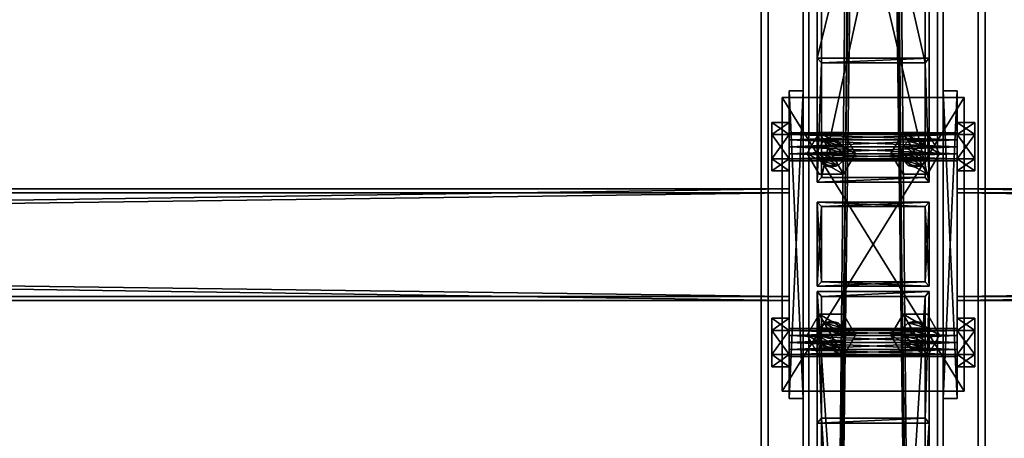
# Model space of a CAD drawing. Header units: millimetres. Extents: x -333 to 67333, y -930 to 39730.
# Tile 473 of 656: x 21690 to 22394, y 12061 to 12361. Entities that reach past the tile are written whole.
import ezdxf

# ---------------------------------------------------------------- set-up
doc = ezdxf.new("R2010")
doc.units = ezdxf.units.MM
for name, color, linetype in [('2', 7, 'Continuous'), ('3', 7, 'Continuous'), ('5', 7, 'Continuous'), ('6', 7, 'Continuous'), ('95', 7, 'Continuous'), ('99', 7, 'Continuous')]:
    doc.layers.add(name, color=color, linetype=linetype)

msp = doc.modelspace()

# ---------------------------------------------------------------- meshes
at = {"layer": '2', "color": 20}
mesh = msp.add_polyface(dxfattribs=at)
corners = [(22337, 12227.3, 5663.19), (22337, 12173.3, 5651.71), (22337, 12173.3, 5240), (22337, 12227.3, 5240), (22263, 12173.3, 5651.71), (22263, 12173.3, 5240), (22263, 12227.3, 5663.19), (22263, 12227.3, 5240), (22340, 12230.3, 5663.83), (22260, 12230.3, 5663.83), (22260, 12230.3, 5240), (22340, 12230.3, 5240), (22260, 12170.3, 5651.08), (22260, 12170.3, 5240), (22340, 12170.3, 5651.08), (22340, 12170.3, 5240)]
mesh.append_faces([[corners[k] for k in face] for face in [(0, 2, 3, 3), (1, 5, 2, 2), (4, 7, 5, 5), (6, 3, 7, 7), (8, 10, 11, 11), (9, 13, 10, 10), (12, 15, 13, 13), (14, 11, 15, 15)]], dxfattribs={"vtx0": -1, "color": 20})
mesh.append_faces([[corners[k] for k in face] for face in [(9, 6, 12, 12), (6, 8, 0, 0), (0, 8, 1, 1), (12, 4, 14, 14), (4, 12, 6, 6), (14, 1, 8, 8), (11, 3, 15, 15), (3, 10, 7, 7), (7, 10, 5, 5), (15, 2, 13, 13), (2, 15, 3, 3), (13, 5, 10, 10)]], dxfattribs={"vtx0": -1, "vtx1": -1, "color": 20})
mesh.append_faces([[corners[k] for k in face] for face in [(6, 9, 8, 8), (14, 4, 1, 1), (3, 11, 10, 10), (13, 2, 5, 5)]], dxfattribs={"vtx0": -1, "vtx2": -1, "vtx3": -1, "color": 20})
mesh.append_faces([[corners[k] for k in face] for face in [(0, 1, 2, 2), (1, 4, 5, 5), (4, 6, 7, 7), (6, 0, 3, 3), (8, 9, 10, 10), (9, 12, 13, 13), (12, 14, 15, 15), (14, 8, 11, 11)]], dxfattribs={"vtx2": -1, "vtx3": -1, "color": 20})
mesh = msp.add_polyface(dxfattribs=at)
corners = [(22337, 12227.3, 5220), (22337, 12173.3, 5220), (22337, 12173.3, 3080), (22337, 12227.3, 3080), (22263, 12173.3, 5220), (22263, 12173.3, 3080), (22263, 12227.3, 5220), (22263, 12227.3, 3080), (22340, 12230.3, 5220), (22260, 12230.3, 5220), (22260, 12230.3, 3080), (22340, 12230.3, 3080), (22260, 12170.3, 5220), (22260, 12170.3, 3080), (22340, 12170.3, 5220), (22340, 12170.3, 3080)]
mesh.append_faces([[corners[k] for k in face] for face in [(0, 2, 3, 3), (1, 5, 2, 2), (4, 7, 5, 5), (6, 3, 7, 7), (8, 10, 11, 11), (9, 13, 10, 10), (12, 15, 13, 13), (14, 11, 15, 15)]], dxfattribs={"vtx0": -1, "color": 20})
mesh.append_faces([[corners[k] for k in face] for face in [(9, 6, 12, 12), (6, 8, 0, 0), (0, 8, 1, 1), (12, 4, 14, 14), (4, 12, 6, 6), (14, 1, 8, 8), (11, 3, 15, 15), (3, 10, 7, 7), (7, 10, 5, 5), (15, 2, 13, 13), (2, 15, 3, 3), (13, 5, 10, 10)]], dxfattribs={"vtx0": -1, "vtx1": -1, "color": 20})
mesh.append_faces([[corners[k] for k in face] for face in [(6, 9, 8, 8), (14, 4, 1, 1), (3, 11, 10, 10), (13, 2, 5, 5)]], dxfattribs={"vtx0": -1, "vtx2": -1, "vtx3": -1, "color": 20})
mesh.append_faces([[corners[k] for k in face] for face in [(0, 1, 2, 2), (1, 4, 5, 5), (4, 6, 7, 7), (6, 0, 3, 3), (8, 9, 10, 10), (9, 12, 13, 13), (12, 14, 15, 15), (14, 8, 11, 11)]], dxfattribs={"vtx2": -1, "vtx3": -1, "color": 20})
at = {"layer": '3', "color": 91}
mesh = msp.add_polyface(dxfattribs=at)
corners = [(22263, 12654.7, 3765.04), (22337, 12654.7, 3765.04), (22337, 12329.95, 3080), (22263, 12329.95, 3080), (22337, 12587.83, 3796.73), (22337, 12248.06, 3080), (22263, 12587.83, 3796.73), (22263, 12248.06, 3080), (22260, 12657.41, 3763.75), (22260, 12585.12, 3798.02), (22260, 12244.74, 3080), (22260, 12333.27, 3080), (22340, 12585.12, 3798.02), (22340, 12244.74, 3080), (22340, 12657.41, 3763.75), (22340, 12333.27, 3080)]
mesh.append_faces([[corners[k] for k in face] for face in [(0, 2, 3, 3), (1, 5, 2, 2), (4, 7, 5, 5), (6, 3, 7, 7), (8, 10, 11, 11), (9, 13, 10, 10), (12, 15, 13, 13), (14, 11, 15, 15)]], dxfattribs={"vtx0": -1, "color": 91})
mesh.append_faces([[corners[k] for k in face] for face in [(9, 6, 12, 12), (6, 8, 0, 0), (0, 8, 1, 1), (12, 4, 14, 14), (4, 12, 6, 6), (14, 1, 8, 8), (11, 3, 15, 15), (3, 10, 7, 7), (7, 10, 5, 5), (15, 2, 13, 13), (2, 15, 3, 3), (13, 5, 10, 10)]], dxfattribs={"vtx0": -1, "vtx1": -1, "color": 91})
mesh.append_faces([[corners[k] for k in face] for face in [(6, 9, 8, 8), (14, 4, 1, 1), (3, 11, 10, 10), (13, 2, 5, 5)]], dxfattribs={"vtx0": -1, "vtx2": -1, "vtx3": -1, "color": 91})
mesh.append_faces([[corners[k] for k in face] for face in [(0, 1, 2, 2), (1, 4, 5, 5), (4, 6, 7, 7), (6, 0, 3, 3), (8, 9, 10, 10), (9, 12, 13, 13), (12, 14, 15, 15), (14, 8, 11, 11)]], dxfattribs={"vtx2": -1, "vtx3": -1, "color": 91})
mesh = msp.add_polyface(dxfattribs=at)
corners = [(22240, 12237, 2983), (22240, 12163, 2983), (16760, 12163, 2983), (16760, 12237, 2983), (22240, 12163, 3057), (16760, 12163, 3057), (22240, 12237, 3057), (16760, 12237, 3057), (22240, 12240, 2980), (22240, 12240, 3060), (16760, 12240, 3060), (16760, 12240, 2980), (22240, 12160, 3060), (16760, 12160, 3060), (22240, 12160, 2980), (16760, 12160, 2980)]
mesh.append_faces([[corners[k] for k in face] for face in [(0, 2, 3, 3), (1, 5, 2, 2), (4, 7, 5, 5), (6, 3, 7, 7), (8, 10, 11, 11), (9, 13, 10, 10), (12, 15, 13, 13), (14, 11, 15, 15)]], dxfattribs={"vtx0": -1, "color": 91})
mesh.append_faces([[corners[k] for k in face] for face in [(9, 6, 12, 12), (6, 8, 0, 0), (0, 8, 1, 1), (12, 4, 14, 14), (4, 12, 6, 6), (14, 1, 8, 8), (11, 3, 15, 15), (3, 10, 7, 7), (7, 10, 5, 5), (15, 2, 13, 13), (2, 15, 3, 3), (13, 5, 10, 10)]], dxfattribs={"vtx0": -1, "vtx1": -1, "color": 91})
mesh.append_faces([[corners[k] for k in face] for face in [(6, 9, 8, 8), (14, 4, 1, 1), (3, 11, 10, 10), (13, 2, 5, 5)]], dxfattribs={"vtx0": -1, "vtx2": -1, "vtx3": -1, "color": 91})
mesh.append_faces([[corners[k] for k in face] for face in [(0, 1, 2, 2), (1, 4, 5, 5), (4, 6, 7, 7), (6, 0, 3, 3), (8, 9, 10, 10), (9, 12, 13, 13), (12, 14, 15, 15), (14, 8, 11, 11)]], dxfattribs={"vtx2": -1, "vtx3": -1, "color": 91})
mesh = msp.add_polyface(dxfattribs=at)
corners = [(27840, 12237, 2983), (27840, 12163, 2983), (22360, 12163, 2983), (22360, 12237, 2983), (27840, 12163, 3057), (22360, 12163, 3057), (27840, 12237, 3057), (22360, 12237, 3057), (27840, 12240, 2980), (27840, 12240, 3060), (22360, 12240, 3060), (22360, 12240, 2980), (27840, 12160, 3060), (22360, 12160, 3060), (27840, 12160, 2980), (22360, 12160, 2980)]
mesh.append_faces([[corners[k] for k in face] for face in [(0, 2, 3, 3), (1, 5, 2, 2), (4, 7, 5, 5), (6, 3, 7, 7), (8, 10, 11, 11), (9, 13, 10, 10), (12, 15, 13, 13), (14, 11, 15, 15)]], dxfattribs={"vtx0": -1, "color": 91})
mesh.append_faces([[corners[k] for k in face] for face in [(9, 6, 12, 12), (6, 8, 0, 0), (0, 8, 1, 1), (12, 4, 14, 14), (4, 12, 6, 6), (14, 1, 8, 8), (11, 3, 15, 15), (3, 10, 7, 7), (7, 10, 5, 5), (15, 2, 13, 13), (2, 15, 3, 3), (13, 5, 10, 10)]], dxfattribs={"vtx0": -1, "vtx1": -1, "color": 91})
mesh.append_faces([[corners[k] for k in face] for face in [(6, 9, 8, 8), (14, 4, 1, 1), (3, 11, 10, 10), (13, 2, 5, 5)]], dxfattribs={"vtx0": -1, "vtx2": -1, "vtx3": -1, "color": 91})
mesh.append_faces([[corners[k] for k in face] for face in [(0, 1, 2, 2), (1, 4, 5, 5), (4, 6, 7, 7), (6, 0, 3, 3), (8, 9, 10, 10), (9, 12, 13, 13), (12, 14, 15, 15), (14, 8, 11, 11)]], dxfattribs={"vtx2": -1, "vtx3": -1, "color": 91})
mesh = msp.add_polyface(dxfattribs=at)
corners = [(22337, 10912.08, 4961.88), (22263, 10912.08, 4961.88), (22263, 12075.88, 3080), (22337, 12075.88, 3080), (22263, 10975.01, 5000.81), (22263, 12162.88, 3080), (22337, 10975.01, 5000.81), (22337, 12162.88, 3080), (22340, 10909.52, 4960.31), (22340, 10977.56, 5002.38), (22340, 12166.41, 3080), (22340, 12072.35, 3080), (22260, 10977.56, 5002.38), (22260, 12166.41, 3080), (22260, 10909.52, 4960.31), (22260, 12072.35, 3080)]
mesh.append_faces([[corners[k] for k in face] for face in [(0, 2, 3, 3), (1, 5, 2, 2), (4, 7, 5, 5), (6, 3, 7, 7), (8, 10, 11, 11), (9, 13, 10, 10), (12, 15, 13, 13), (14, 11, 15, 15)]], dxfattribs={"vtx0": -1, "color": 91})
mesh.append_faces([[corners[k] for k in face] for face in [(9, 6, 12, 12), (6, 8, 0, 0), (0, 8, 1, 1), (12, 4, 14, 14), (4, 12, 6, 6), (14, 1, 8, 8), (11, 3, 15, 15), (3, 10, 7, 7), (7, 10, 5, 5), (15, 2, 13, 13), (2, 15, 3, 3), (13, 5, 10, 10)]], dxfattribs={"vtx0": -1, "vtx1": -1, "color": 91})
mesh.append_faces([[corners[k] for k in face] for face in [(6, 9, 8, 8), (14, 4, 1, 1), (3, 11, 10, 10), (13, 2, 5, 5)]], dxfattribs={"vtx0": -1, "vtx2": -1, "vtx3": -1, "color": 91})
mesh.append_faces([[corners[k] for k in face] for face in [(0, 1, 2, 2), (1, 4, 5, 5), (4, 6, 7, 7), (6, 0, 3, 3), (8, 9, 10, 10), (9, 12, 13, 13), (12, 14, 15, 15), (14, 8, 11, 11)]], dxfattribs={"vtx2": -1, "vtx3": -1, "color": 91})
at = {"layer": '5', "color": 131}
mesh = msp.add_polyface(dxfattribs=at)
corners = [(22346, 9415, 2984), (22254, 9415, 2984), (22254, 19384.97, 2984), (22346, 19384.97, 2984), (22254, 9415, 3076), (22254, 19384.97, 3076), (22346, 9415, 3076), (22346, 19384.97, 3076), (22350, 9415, 2980), (22350, 9415, 3080), (22350, 19384.97, 3080), (22350, 19384.97, 2980), (22250, 9415, 3080), (22250, 19384.97, 3080), (22250, 9415, 2980), (22250, 19384.97, 2980)]
mesh.append_faces([[corners[k] for k in face] for face in [(0, 2, 3, 3), (1, 5, 2, 2), (4, 7, 5, 5), (6, 3, 7, 7), (8, 10, 11, 11), (9, 13, 10, 10), (12, 15, 13, 13), (14, 11, 15, 15)]], dxfattribs={"vtx0": -1, "color": 131})
mesh.append_faces([[corners[k] for k in face] for face in [(9, 6, 12, 12), (6, 8, 0, 0), (0, 8, 1, 1), (12, 4, 14, 14), (4, 12, 6, 6), (14, 1, 8, 8), (11, 3, 15, 15), (3, 10, 7, 7), (7, 10, 5, 5), (15, 2, 13, 13), (2, 15, 3, 3), (13, 5, 10, 10)]], dxfattribs={"vtx0": -1, "vtx1": -1, "color": 131})
mesh.append_faces([[corners[k] for k in face] for face in [(6, 9, 8, 8), (14, 4, 1, 1), (3, 11, 10, 10), (13, 2, 5, 5)]], dxfattribs={"vtx0": -1, "vtx2": -1, "vtx3": -1, "color": 131})
mesh.append_faces([[corners[k] for k in face] for face in [(0, 1, 2, 2), (1, 4, 5, 5), (4, 6, 7, 7), (6, 0, 3, 3), (8, 9, 10, 10), (9, 12, 13, 13), (12, 14, 15, 15), (14, 8, 11, 11)]], dxfattribs={"vtx2": -1, "vtx3": -1, "color": 131})
at = {"layer": '6', "color": 2}
mesh = msp.add_polyface(dxfattribs=at)
corners = [(22380, 19380.14, 7183.53), (22220, 19380.14, 7183.53), (22220, 7954.94, 4755.1), (22380, 7954.94, 4755.1), (22380, 19380.14, 7347.1), (22380, 7921.68, 4911.61), (22220, 19380.14, 7347.1), (22220, 7921.68, 4911.61), (22225, 7953.9, 4759.99), (22375, 7953.9, 4759.99), (22375, 7922.72, 4906.72), (22225, 7922.72, 4906.72), (22375, 19380.14, 7188.64), (22375, 19380.14, 7341.99), (22225, 19380.14, 7188.64), (22225, 19380.14, 7341.99)]
mesh.append_faces([[corners[k] for k in face] for face in [(0, 2, 3, 3), (4, 3, 5, 5), (6, 5, 7, 7), (1, 7, 2, 2), (12, 10, 9, 9), (14, 9, 8, 8), (15, 8, 11, 11), (13, 11, 10, 10)]], dxfattribs={"vtx0": -1, "color": 2})
mesh.append_faces([[corners[k] for k in face] for face in [(2, 8, 3, 3), (8, 7, 11, 11), (11, 7, 10, 10), (3, 9, 5, 5), (9, 3, 8, 8), (5, 10, 7, 7), (0, 12, 1, 1), (12, 4, 13, 13), (13, 4, 15, 15), (1, 14, 6, 6), (14, 1, 12, 12), (6, 15, 4, 4)]], dxfattribs={"vtx0": -1, "vtx1": -1, "color": 2})
mesh.append_faces([[corners[k] for k in face] for face in [(8, 2, 7, 7), (5, 9, 10, 10), (12, 0, 4, 4), (6, 14, 15, 15)]], dxfattribs={"vtx0": -1, "vtx2": -1, "vtx3": -1, "color": 2})
mesh.append_faces([[corners[k] for k in face] for face in [(0, 1, 2, 2), (4, 0, 3, 3), (6, 4, 5, 5), (1, 6, 7, 7), (12, 13, 10, 10), (14, 12, 9, 9), (15, 14, 8, 8), (13, 15, 11, 11)]], dxfattribs={"vtx2": -1, "vtx3": -1, "color": 2})
at = {"layer": '95', "color": 7}
mesh = msp.add_polyface(dxfattribs=at)
corners = [(22240, 12140, 3020), (22240, 12138.66, 3015), (22360, 12138.66, 3015), (22360, 12140, 3020), (22240, 12135, 3011.34), (22360, 12135, 3011.34), (22240, 12130, 3010), (22360, 12130, 3010), (22240, 12125, 3011.34), (22360, 12125, 3011.34), (22240, 12121.34, 3015), (22360, 12121.34, 3015), (22240, 12120, 3020), (22360, 12120, 3020), (22240, 12121.34, 3025), (22360, 12121.34, 3025), (22240, 12125, 3028.66), (22360, 12125, 3028.66), (22240, 12130, 3030), (22360, 12130, 3030), (22240, 12135, 3028.66), (22360, 12135, 3028.66), (22240, 12138.66, 3025), (22360, 12138.66, 3025), (22360, 12147.32, 3020), (22360, 12138.66, 3005), (22372.5, 12138.66, 3005), (22372.5, 12147.32, 3020), (22360, 12121.34, 3005), (22372.5, 12121.34, 3005), (22360, 12112.68, 3020), (22372.5, 12112.68, 3020), (22360, 12121.34, 3035), (22372.5, 12121.34, 3035), (22360, 12138.66, 3035), (22372.5, 12138.66, 3035), (22227.5, 12147.32, 3020), (22227.5, 12138.66, 3005), (22240, 12138.66, 3005), (22240, 12147.32, 3020), (22227.5, 12121.34, 3005), (22240, 12121.34, 3005), (22227.5, 12112.68, 3020), (22240, 12112.68, 3020), (22227.5, 12121.34, 3035), (22240, 12121.34, 3035), (22227.5, 12138.66, 3035), (22240, 12138.66, 3035), (22240, 12280, 3020), (22240, 12278.66, 3015), (22360, 12278.66, 3015), (22360, 12280, 3020), (22240, 12275, 3011.34), (22360, 12275, 3011.34), (22240, 12270, 3010), (22360, 12270, 3010), (22240, 12265, 3011.34), (22360, 12265, 3011.34), (22240, 12261.34, 3015), (22360, 12261.34, 3015), (22240, 12260, 3020), (22360, 12260, 3020), (22240, 12261.34, 3025), (22360, 12261.34, 3025), (22240, 12265, 3028.66), (22360, 12265, 3028.66), (22240, 12270, 3030), (22360, 12270, 3030), (22240, 12275, 3028.66), (22360, 12275, 3028.66), (22240, 12278.66, 3025), (22360, 12278.66, 3025), (22360, 12287.32, 3020), (22360, 12278.66, 3005), (22372.5, 12278.66, 3005), (22372.5, 12287.32, 3020), (22360, 12261.34, 3005), (22372.5, 12261.34, 3005), (22360, 12252.68, 3020), (22372.5, 12252.68, 3020), (22360, 12261.34, 3035), (22372.5, 12261.34, 3035), (22360, 12278.66, 3035), (22372.5, 12278.66, 3035), (22227.5, 12287.32, 3020), (22227.5, 12278.66, 3005), (22240, 12278.66, 3005), (22240, 12287.32, 3020), (22227.5, 12261.34, 3005), (22240, 12261.34, 3005), (22227.5, 12252.68, 3020), (22240, 12252.68, 3020), (22227.5, 12261.34, 3035), (22240, 12261.34, 3035), (22227.5, 12278.66, 3035), (22240, 12278.66, 3035)]
mesh.append_faces([[corners[k] for k in face] for face in [(0, 2, 3, 3), (1, 5, 2, 2), (4, 7, 5, 5), (6, 9, 7, 7), (8, 11, 9, 9), (10, 13, 11, 11), (12, 15, 13, 13), (14, 17, 15, 15), (16, 19, 17, 17), (18, 21, 19, 19), (20, 23, 21, 21), (22, 3, 23, 23), (4, 8, 6, 6), (16, 20, 18, 18), (23, 19, 21, 21), (9, 5, 7, 7), (24, 26, 27, 27), (25, 29, 26, 26), (28, 31, 29, 29), (30, 33, 31, 31), (32, 35, 33, 33), (34, 27, 35, 35), (25, 30, 28, 28), (32, 24, 34, 34), (27, 33, 35, 35), (31, 26, 29, 29), (36, 38, 39, 39), (37, 41, 38, 38), (40, 43, 41, 41), (42, 45, 43, 43), (44, 47, 45, 45), (46, 39, 47, 47), (37, 42, 40, 40), (44, 36, 46, 46), (39, 45, 47, 47), (43, 38, 41, 41), (48, 50, 51, 51), (49, 53, 50, 50), (52, 55, 53, 53), (54, 57, 55, 55), (56, 59, 57, 57), (58, 61, 59, 59), (60, 63, 61, 61), (62, 65, 63, 63), (64, 67, 65, 65), (66, 69, 67, 67), (68, 71, 69, 69), (70, 51, 71, 71), (52, 56, 54, 54), (64, 68, 66, 66), (71, 67, 69, 69), (57, 53, 55, 55), (72, 74, 75, 75), (73, 77, 74, 74), (76, 79, 77, 77), (78, 81, 79, 79), (80, 83, 81, 81), (82, 75, 83, 83), (73, 78, 76, 76), (80, 72, 82, 82), (75, 81, 83, 83), (79, 74, 77, 77), (84, 86, 87, 87), (85, 89, 86, 86), (88, 91, 89, 89), (90, 93, 91, 91), (92, 95, 93, 93), (94, 87, 95, 95), (85, 90, 88, 88), (92, 84, 94, 94), (87, 93, 95, 95), (91, 86, 89, 89)]], dxfattribs={"vtx0": -1, "color": 7})
mesh.append_faces([[corners[k] for k in face] for face in [(8, 4, 10, 10), (10, 1, 12, 12), (12, 0, 14, 14), (14, 22, 16, 16), (19, 23, 17, 17), (17, 23, 15, 15), (15, 3, 13, 13), (13, 5, 11, 11), (11, 5, 9, 9), (30, 24, 32, 32), (33, 26, 31, 31), (42, 36, 44, 44), (45, 38, 43, 43), (56, 52, 58, 58), (58, 49, 60, 60), (60, 48, 62, 62), (62, 70, 64, 64), (67, 71, 65, 65), (65, 51, 63, 63), (63, 50, 61, 61), (61, 53, 59, 59), (59, 53, 57, 57), (78, 72, 80, 80), (81, 74, 79, 79), (90, 84, 92, 92), (93, 86, 91, 91)]], dxfattribs={"vtx0": -1, "vtx1": -1, "color": 7})
mesh.append_faces([[corners[k] for k in face] for face in [(10, 4, 1, 1), (12, 1, 0, 0), (14, 0, 22, 22), (16, 22, 20, 20), (15, 23, 3, 3), (13, 3, 2, 2), (13, 2, 5, 5), (30, 25, 24, 24), (33, 27, 26, 26), (42, 37, 36, 36), (45, 39, 38, 38), (58, 52, 49, 49), (60, 49, 48, 48), (62, 48, 70, 70), (64, 70, 68, 68), (65, 71, 51, 51), (63, 51, 50, 50), (61, 50, 53, 53), (78, 73, 72, 72), (81, 75, 74, 74), (90, 85, 84, 84), (93, 87, 86, 86)]], dxfattribs={"vtx0": -1, "vtx2": -1, "vtx3": -1, "color": 7})
mesh.append_faces([[corners[k] for k in face] for face in [(0, 1, 2, 2), (1, 4, 5, 5), (4, 6, 7, 7), (6, 8, 9, 9), (8, 10, 11, 11), (10, 12, 13, 13), (12, 14, 15, 15), (14, 16, 17, 17), (16, 18, 19, 19), (18, 20, 21, 21), (20, 22, 23, 23), (22, 0, 3, 3), (24, 25, 26, 26), (25, 28, 29, 29), (28, 30, 31, 31), (30, 32, 33, 33), (32, 34, 35, 35), (34, 24, 27, 27), (36, 37, 38, 38), (37, 40, 41, 41), (40, 42, 43, 43), (42, 44, 45, 45), (44, 46, 47, 47), (46, 36, 39, 39), (48, 49, 50, 50), (49, 52, 53, 53), (52, 54, 55, 55), (54, 56, 57, 57), (56, 58, 59, 59), (58, 60, 61, 61), (60, 62, 63, 63), (62, 64, 65, 65), (64, 66, 67, 67), (66, 68, 69, 69), (68, 70, 71, 71), (70, 48, 51, 51), (72, 73, 74, 74), (73, 76, 77, 77), (76, 78, 79, 79), (78, 80, 81, 81), (80, 82, 83, 83), (82, 72, 75, 75), (84, 85, 86, 86), (85, 88, 89, 89), (88, 90, 91, 91), (90, 92, 93, 93), (92, 94, 95, 95), (94, 84, 87, 87)]], dxfattribs={"vtx2": -1, "vtx3": -1, "color": 7})
mesh = msp.add_polyface(dxfattribs=at)
corners = [(22270, 12255.3, 5220), (22265, 12256.64, 5220), (22265, 12256.64, 5240), (22270, 12255.3, 5240), (22261.34, 12260.3, 5220), (22261.34, 12260.3, 5240), (22260, 12265.3, 5220), (22260, 12265.3, 5240), (22261.34, 12270.3, 5220), (22261.34, 12270.3, 5240), (22265, 12273.96, 5220), (22265, 12273.96, 5240), (22270, 12275.3, 5220), (22270, 12275.3, 5240), (22275, 12256.64, 5220), (22278.66, 12260.3, 5220), (22280, 12265.3, 5220), (22278.66, 12270.3, 5220), (22278.66, 12270.3, 5240), (22280, 12265.3, 5240), (22275, 12256.64, 5240), (22278.66, 12250.3, 5240), (22261.34, 12250.3, 5240), (22261.34, 12250.3, 5252.5), (22252.68, 12265.3, 5240), (22252.68, 12265.3, 5252.5), (22261.34, 12280.3, 5240), (22261.34, 12280.3, 5252.5), (22278.66, 12280.3, 5252.5), (22287.32, 12265.3, 5240), (22278.66, 12250.3, 5252.5), (22278.66, 12250.3, 5207.5), (22261.34, 12250.3, 5207.5), (22261.34, 12250.3, 5220), (22252.68, 12265.3, 5207.5), (22252.68, 12265.3, 5220), (22261.34, 12280.3, 5207.5), (22261.34, 12280.3, 5220), (22278.66, 12280.3, 5220), (22287.32, 12265.3, 5207.5), (22278.66, 12250.3, 5220)]
mesh.append_faces([[corners[k] for k in face] for face in [(0, 2, 3, 3), (1, 5, 2, 2), (4, 7, 5, 5), (6, 9, 7, 7), (8, 11, 9, 9), (10, 13, 11, 11), (5, 3, 2, 2), (22, 25, 23, 23), (24, 27, 25, 25), (26, 28, 27, 27), (21, 24, 22, 22), (25, 30, 23, 23), (32, 35, 33, 33), (34, 37, 35, 35), (36, 38, 37, 37), (31, 34, 32, 32), (35, 40, 33, 33)]], dxfattribs={"vtx0": -1, "color": 7})
mesh.append_faces([[corners[k] for k in face] for face in [(1, 14, 4, 4), (4, 15, 6, 6), (6, 16, 8, 8), (8, 17, 10, 10), (13, 18, 11, 11), (11, 19, 9, 9), (9, 19, 7, 7), (7, 20, 5, 5), (24, 29, 26, 26), (27, 30, 25, 25), (34, 39, 36, 36), (37, 40, 35, 35)]], dxfattribs={"vtx0": -1, "vtx1": -1, "color": 7})
mesh.append_faces([[corners[k] for k in face] for face in [(5, 20, 3, 3)]], dxfattribs={"vtx0": -1, "vtx2": -1, "vtx3": -1, "color": 7})
mesh.append_faces([[corners[k] for k in face] for face in [(0, 1, 2, 2), (1, 4, 5, 5), (4, 6, 7, 7), (6, 8, 9, 9), (8, 10, 11, 11), (10, 12, 13, 13), (21, 22, 23, 23), (22, 24, 25, 25), (24, 26, 27, 27), (31, 32, 33, 33), (32, 34, 35, 35), (34, 36, 37, 37)]], dxfattribs={"vtx2": -1, "vtx3": -1, "color": 7})
mesh = msp.add_polyface(dxfattribs=at)
corners = [(22280, 12265.3, 5220), (22278.66, 12260.3, 5220), (22278.66, 12260.3, 5240), (22280, 12265.3, 5240), (22275, 12256.64, 5220), (22275, 12256.64, 5240), (22270, 12255.3, 5220), (22270, 12255.3, 5240), (22270, 12275.3, 5220), (22275, 12273.96, 5220), (22275, 12273.96, 5240), (22270, 12275.3, 5240), (22278.66, 12270.3, 5220), (22278.66, 12270.3, 5240), (22265, 12256.64, 5220), (22261.34, 12260.3, 5220), (22260, 12265.3, 5220), (22261.34, 12270.3, 5220), (22265, 12273.96, 5220), (22265, 12273.96, 5240), (22260, 12265.3, 5240), (22287.32, 12265.3, 5240), (22278.66, 12250.3, 5240), (22278.66, 12250.3, 5252.5), (22287.32, 12265.3, 5252.5), (22261.34, 12250.3, 5252.5), (22261.34, 12280.3, 5240), (22278.66, 12280.3, 5240), (22278.66, 12280.3, 5252.5), (22252.68, 12265.3, 5240), (22261.34, 12280.3, 5252.5), (22287.32, 12265.3, 5207.5), (22278.66, 12250.3, 5207.5), (22278.66, 12250.3, 5220), (22287.32, 12265.3, 5220), (22261.34, 12250.3, 5220), (22261.34, 12280.3, 5207.5), (22278.66, 12280.3, 5207.5), (22278.66, 12280.3, 5220), (22252.68, 12265.3, 5207.5), (22261.34, 12280.3, 5220)]
mesh.append_faces([[corners[k] for k in face] for face in [(0, 2, 3, 3), (1, 5, 2, 2), (4, 7, 5, 5), (8, 10, 11, 11), (9, 13, 10, 10), (12, 3, 13, 13), (4, 14, 6, 6), (18, 9, 8, 8), (13, 11, 10, 10), (21, 23, 24, 24), (22, 25, 23, 23), (27, 24, 28, 28), (26, 21, 27, 27), (24, 30, 28, 28), (31, 33, 34, 34), (32, 35, 33, 33), (37, 34, 38, 38), (36, 31, 37, 37), (34, 40, 38, 38)]], dxfattribs={"vtx0": -1, "color": 7})
mesh.append_faces([[corners[k] for k in face] for face in [(15, 4, 1, 1), (16, 1, 0, 0), (17, 0, 12, 12), (18, 12, 9, 9), (19, 13, 3, 3), (20, 3, 2, 2), (20, 2, 5, 5), (29, 22, 21, 21), (30, 24, 23, 23), (39, 32, 31, 31), (40, 34, 33, 33)]], dxfattribs={"vtx0": -1, "vtx2": -1, "vtx3": -1, "color": 7})
mesh.append_faces([[corners[k] for k in face] for face in [(0, 1, 2, 2), (1, 4, 5, 5), (4, 6, 7, 7), (8, 9, 10, 10), (9, 12, 13, 13), (12, 0, 3, 3), (21, 22, 23, 23), (26, 27, 28, 28), (27, 21, 24, 24), (31, 32, 33, 33), (36, 37, 38, 38), (37, 31, 34, 34)]], dxfattribs={"vtx2": -1, "vtx3": -1, "color": 7})
mesh = msp.add_polyface(dxfattribs=at)
corners = [(22330, 12255.3, 5220), (22325, 12256.64, 5220), (22325, 12256.64, 5240), (22330, 12255.3, 5240), (22321.34, 12260.3, 5220), (22321.34, 12260.3, 5240), (22320, 12265.3, 5220), (22320, 12265.3, 5240), (22321.34, 12270.3, 5220), (22321.34, 12270.3, 5240), (22325, 12273.96, 5220), (22325, 12273.96, 5240), (22330, 12275.3, 5220), (22330, 12275.3, 5240), (22335, 12256.64, 5220), (22338.66, 12260.3, 5220), (22340, 12265.3, 5220), (22338.66, 12270.3, 5220), (22338.66, 12270.3, 5240), (22338.66, 12260.3, 5240), (22335, 12256.64, 5240), (22338.66, 12250.3, 5240), (22321.34, 12250.3, 5240), (22321.34, 12250.3, 5252.5), (22312.68, 12265.3, 5240), (22312.68, 12265.3, 5252.5), (22321.34, 12280.3, 5240), (22321.34, 12280.3, 5252.5), (22338.66, 12280.3, 5252.5), (22347.32, 12265.3, 5240), (22338.66, 12250.3, 5252.5), (22338.66, 12250.3, 5207.5), (22321.34, 12250.3, 5207.5), (22321.34, 12250.3, 5220), (22312.68, 12265.3, 5207.5), (22312.68, 12265.3, 5220), (22321.34, 12280.3, 5207.5), (22321.34, 12280.3, 5220), (22338.66, 12280.3, 5220), (22347.32, 12265.3, 5207.5), (22338.66, 12250.3, 5220)]
mesh.append_faces([[corners[k] for k in face] for face in [(0, 2, 3, 3), (1, 5, 2, 2), (4, 7, 5, 5), (6, 9, 7, 7), (8, 11, 9, 9), (10, 13, 11, 11), (5, 3, 2, 2), (22, 25, 23, 23), (24, 27, 25, 25), (26, 28, 27, 27), (21, 24, 22, 22), (25, 30, 23, 23), (32, 35, 33, 33), (34, 37, 35, 35), (36, 38, 37, 37), (31, 34, 32, 32), (35, 40, 33, 33)]], dxfattribs={"vtx0": -1, "color": 7})
mesh.append_faces([[corners[k] for k in face] for face in [(1, 14, 4, 4), (4, 15, 6, 6), (6, 16, 8, 8), (8, 17, 10, 10), (13, 18, 11, 11), (11, 18, 9, 9), (9, 19, 7, 7), (7, 20, 5, 5), (24, 29, 26, 26), (27, 30, 25, 25), (34, 39, 36, 36), (37, 40, 35, 35)]], dxfattribs={"vtx0": -1, "vtx1": -1, "color": 7})
mesh.append_faces([[corners[k] for k in face] for face in [(5, 20, 3, 3)]], dxfattribs={"vtx0": -1, "vtx2": -1, "vtx3": -1, "color": 7})
mesh.append_faces([[corners[k] for k in face] for face in [(0, 1, 2, 2), (1, 4, 5, 5), (4, 6, 7, 7), (6, 8, 9, 9), (8, 10, 11, 11), (10, 12, 13, 13), (21, 22, 23, 23), (22, 24, 25, 25), (24, 26, 27, 27), (31, 32, 33, 33), (32, 34, 35, 35), (34, 36, 37, 37)]], dxfattribs={"vtx2": -1, "vtx3": -1, "color": 7})
mesh = msp.add_polyface(dxfattribs=at)
corners = [(22340, 12265.3, 5220), (22338.66, 12260.3, 5220), (22338.66, 12260.3, 5240), (22340, 12265.3, 5240), (22335, 12256.64, 5220), (22335, 12256.64, 5240), (22330, 12255.3, 5220), (22330, 12255.3, 5240), (22330, 12275.3, 5220), (22335, 12273.96, 5220), (22335, 12273.96, 5240), (22330, 12275.3, 5240), (22338.66, 12270.3, 5220), (22338.66, 12270.3, 5240), (22325, 12256.64, 5220), (22321.34, 12260.3, 5220), (22320, 12265.3, 5220), (22321.34, 12270.3, 5220), (22325, 12273.96, 5220), (22321.34, 12270.3, 5240), (22320, 12265.3, 5240), (22347.32, 12265.3, 5240), (22338.66, 12250.3, 5240), (22338.66, 12250.3, 5252.5), (22347.32, 12265.3, 5252.5), (22321.34, 12250.3, 5252.5), (22321.34, 12280.3, 5240), (22338.66, 12280.3, 5240), (22338.66, 12280.3, 5252.5), (22312.68, 12265.3, 5240), (22321.34, 12280.3, 5252.5), (22347.32, 12265.3, 5207.5), (22338.66, 12250.3, 5207.5), (22338.66, 12250.3, 5220), (22347.32, 12265.3, 5220), (22321.34, 12250.3, 5220), (22321.34, 12280.3, 5207.5), (22338.66, 12280.3, 5207.5), (22338.66, 12280.3, 5220), (22312.68, 12265.3, 5207.5), (22321.34, 12280.3, 5220)]
mesh.append_faces([[corners[k] for k in face] for face in [(0, 2, 3, 3), (1, 5, 2, 2), (4, 7, 5, 5), (8, 10, 11, 11), (9, 13, 10, 10), (12, 3, 13, 13), (4, 14, 6, 6), (18, 9, 8, 8), (13, 11, 10, 10), (21, 23, 24, 24), (22, 25, 23, 23), (27, 24, 28, 28), (26, 21, 27, 27), (24, 30, 28, 28), (31, 33, 34, 34), (32, 35, 33, 33), (37, 34, 38, 38), (36, 31, 37, 37), (34, 40, 38, 38)]], dxfattribs={"vtx0": -1, "color": 7})
mesh.append_faces([[corners[k] for k in face] for face in [(15, 4, 1, 1), (16, 1, 0, 0), (17, 0, 12, 12), (18, 12, 9, 9), (19, 13, 3, 3), (19, 3, 2, 2), (20, 2, 5, 5), (29, 22, 21, 21), (30, 24, 23, 23), (39, 32, 31, 31), (40, 34, 33, 33)]], dxfattribs={"vtx0": -1, "vtx2": -1, "vtx3": -1, "color": 7})
mesh.append_faces([[corners[k] for k in face] for face in [(0, 1, 2, 2), (1, 4, 5, 5), (4, 6, 7, 7), (8, 9, 10, 10), (9, 12, 13, 13), (12, 0, 3, 3), (21, 22, 23, 23), (26, 27, 28, 28), (27, 21, 24, 24), (31, 32, 33, 33), (36, 37, 38, 38), (37, 31, 34, 34)]], dxfattribs={"vtx2": -1, "vtx3": -1, "color": 7})
mesh = msp.add_polyface(dxfattribs=at)
corners = [(22270, 12125.3, 5220), (22265, 12126.64, 5220), (22265, 12126.64, 5240), (22270, 12125.3, 5240), (22261.34, 12130.3, 5220), (22261.34, 12130.3, 5240), (22260, 12135.3, 5220), (22260, 12135.3, 5240), (22261.34, 12140.3, 5220), (22261.34, 12140.3, 5240), (22265, 12143.96, 5220), (22265, 12143.96, 5240), (22270, 12145.3, 5220), (22270, 12145.3, 5240), (22275, 12126.64, 5220), (22278.66, 12130.3, 5220), (22280, 12135.3, 5220), (22278.66, 12140.3, 5220), (22278.66, 12140.3, 5240), (22280, 12135.3, 5240), (22275, 12126.64, 5240), (22278.66, 12120.3, 5240), (22261.34, 12120.3, 5240), (22261.34, 12120.3, 5252.5), (22252.68, 12135.3, 5240), (22252.68, 12135.3, 5252.5), (22261.34, 12150.3, 5240), (22261.34, 12150.3, 5252.5), (22278.66, 12150.3, 5252.5), (22287.32, 12135.3, 5240), (22278.66, 12120.3, 5252.5), (22278.66, 12120.3, 5207.5), (22261.34, 12120.3, 5207.5), (22261.34, 12120.3, 5220), (22252.68, 12135.3, 5207.5), (22252.68, 12135.3, 5220), (22261.34, 12150.3, 5207.5), (22261.34, 12150.3, 5220), (22278.66, 12150.3, 5220), (22287.32, 12135.3, 5207.5), (22278.66, 12120.3, 5220)]
mesh.append_faces([[corners[k] for k in face] for face in [(0, 2, 3, 3), (1, 5, 2, 2), (4, 7, 5, 5), (6, 9, 7, 7), (8, 11, 9, 9), (10, 13, 11, 11), (5, 3, 2, 2), (22, 25, 23, 23), (24, 27, 25, 25), (26, 28, 27, 27), (21, 24, 22, 22), (25, 30, 23, 23), (32, 35, 33, 33), (34, 37, 35, 35), (36, 38, 37, 37), (31, 34, 32, 32), (35, 40, 33, 33)]], dxfattribs={"vtx0": -1, "color": 7})
mesh.append_faces([[corners[k] for k in face] for face in [(1, 14, 4, 4), (4, 15, 6, 6), (6, 16, 8, 8), (8, 17, 10, 10), (13, 18, 11, 11), (11, 19, 9, 9), (9, 19, 7, 7), (7, 20, 5, 5), (24, 29, 26, 26), (27, 30, 25, 25), (34, 39, 36, 36), (37, 40, 35, 35)]], dxfattribs={"vtx0": -1, "vtx1": -1, "color": 7})
mesh.append_faces([[corners[k] for k in face] for face in [(5, 20, 3, 3)]], dxfattribs={"vtx0": -1, "vtx2": -1, "vtx3": -1, "color": 7})
mesh.append_faces([[corners[k] for k in face] for face in [(0, 1, 2, 2), (1, 4, 5, 5), (4, 6, 7, 7), (6, 8, 9, 9), (8, 10, 11, 11), (10, 12, 13, 13), (21, 22, 23, 23), (22, 24, 25, 25), (24, 26, 27, 27), (31, 32, 33, 33), (32, 34, 35, 35), (34, 36, 37, 37)]], dxfattribs={"vtx2": -1, "vtx3": -1, "color": 7})
mesh = msp.add_polyface(dxfattribs=at)
corners = [(22280, 12135.3, 5220), (22278.66, 12130.3, 5220), (22278.66, 12130.3, 5240), (22280, 12135.3, 5240), (22275, 12126.64, 5220), (22275, 12126.64, 5240), (22270, 12125.3, 5220), (22270, 12125.3, 5240), (22270, 12145.3, 5220), (22275, 12143.96, 5220), (22275, 12143.96, 5240), (22270, 12145.3, 5240), (22278.66, 12140.3, 5220), (22278.66, 12140.3, 5240), (22265, 12126.64, 5220), (22261.34, 12130.3, 5220), (22260, 12135.3, 5220), (22261.34, 12140.3, 5220), (22265, 12143.96, 5220), (22265, 12143.96, 5240), (22260, 12135.3, 5240), (22287.32, 12135.3, 5240), (22278.66, 12120.3, 5240), (22278.66, 12120.3, 5252.5), (22287.32, 12135.3, 5252.5), (22261.34, 12120.3, 5252.5), (22261.34, 12150.3, 5240), (22278.66, 12150.3, 5240), (22278.66, 12150.3, 5252.5), (22252.68, 12135.3, 5240), (22261.34, 12150.3, 5252.5), (22287.32, 12135.3, 5207.5), (22278.66, 12120.3, 5207.5), (22278.66, 12120.3, 5220), (22287.32, 12135.3, 5220), (22261.34, 12120.3, 5220), (22261.34, 12150.3, 5207.5), (22278.66, 12150.3, 5207.5), (22278.66, 12150.3, 5220), (22252.68, 12135.3, 5207.5), (22261.34, 12150.3, 5220)]
mesh.append_faces([[corners[k] for k in face] for face in [(0, 2, 3, 3), (1, 5, 2, 2), (4, 7, 5, 5), (8, 10, 11, 11), (9, 13, 10, 10), (12, 3, 13, 13), (4, 14, 6, 6), (18, 9, 8, 8), (13, 11, 10, 10), (21, 23, 24, 24), (22, 25, 23, 23), (27, 24, 28, 28), (26, 21, 27, 27), (24, 30, 28, 28), (31, 33, 34, 34), (32, 35, 33, 33), (37, 34, 38, 38), (36, 31, 37, 37), (34, 40, 38, 38)]], dxfattribs={"vtx0": -1, "color": 7})
mesh.append_faces([[corners[k] for k in face] for face in [(15, 4, 1, 1), (16, 1, 0, 0), (17, 0, 12, 12), (18, 12, 9, 9), (19, 13, 3, 3), (20, 3, 2, 2), (20, 2, 5, 5), (29, 22, 21, 21), (30, 24, 23, 23), (39, 32, 31, 31), (40, 34, 33, 33)]], dxfattribs={"vtx0": -1, "vtx2": -1, "vtx3": -1, "color": 7})
mesh.append_faces([[corners[k] for k in face] for face in [(0, 1, 2, 2), (1, 4, 5, 5), (4, 6, 7, 7), (8, 9, 10, 10), (9, 12, 13, 13), (12, 0, 3, 3), (21, 22, 23, 23), (26, 27, 28, 28), (27, 21, 24, 24), (31, 32, 33, 33), (36, 37, 38, 38), (37, 31, 34, 34)]], dxfattribs={"vtx2": -1, "vtx3": -1, "color": 7})
mesh = msp.add_polyface(dxfattribs=at)
corners = [(22330, 12125.3, 5220), (22325, 12126.64, 5220), (22325, 12126.64, 5240), (22330, 12125.3, 5240), (22321.34, 12130.3, 5220), (22321.34, 12130.3, 5240), (22320, 12135.3, 5220), (22320, 12135.3, 5240), (22321.34, 12140.3, 5220), (22321.34, 12140.3, 5240), (22325, 12143.96, 5220), (22325, 12143.96, 5240), (22330, 12145.3, 5220), (22330, 12145.3, 5240), (22335, 12126.64, 5220), (22338.66, 12130.3, 5220), (22340, 12135.3, 5220), (22338.66, 12140.3, 5220), (22338.66, 12140.3, 5240), (22338.66, 12130.3, 5240), (22335, 12126.64, 5240), (22338.66, 12120.3, 5240), (22321.34, 12120.3, 5240), (22321.34, 12120.3, 5252.5), (22312.68, 12135.3, 5240), (22312.68, 12135.3, 5252.5), (22321.34, 12150.3, 5240), (22321.34, 12150.3, 5252.5), (22338.66, 12150.3, 5252.5), (22347.32, 12135.3, 5240), (22338.66, 12120.3, 5252.5), (22338.66, 12120.3, 5207.5), (22321.34, 12120.3, 5207.5), (22321.34, 12120.3, 5220), (22312.68, 12135.3, 5207.5), (22312.68, 12135.3, 5220), (22321.34, 12150.3, 5207.5), (22321.34, 12150.3, 5220), (22338.66, 12150.3, 5220), (22347.32, 12135.3, 5207.5), (22338.66, 12120.3, 5220)]
mesh.append_faces([[corners[k] for k in face] for face in [(0, 2, 3, 3), (1, 5, 2, 2), (4, 7, 5, 5), (6, 9, 7, 7), (8, 11, 9, 9), (10, 13, 11, 11), (5, 3, 2, 2), (22, 25, 23, 23), (24, 27, 25, 25), (26, 28, 27, 27), (21, 24, 22, 22), (25, 30, 23, 23), (32, 35, 33, 33), (34, 37, 35, 35), (36, 38, 37, 37), (31, 34, 32, 32), (35, 40, 33, 33)]], dxfattribs={"vtx0": -1, "color": 7})
mesh.append_faces([[corners[k] for k in face] for face in [(1, 14, 4, 4), (4, 15, 6, 6), (6, 16, 8, 8), (8, 17, 10, 10), (13, 18, 11, 11), (11, 18, 9, 9), (9, 19, 7, 7), (7, 20, 5, 5), (24, 29, 26, 26), (27, 30, 25, 25), (34, 39, 36, 36), (37, 40, 35, 35)]], dxfattribs={"vtx0": -1, "vtx1": -1, "color": 7})
mesh.append_faces([[corners[k] for k in face] for face in [(5, 20, 3, 3)]], dxfattribs={"vtx0": -1, "vtx2": -1, "vtx3": -1, "color": 7})
mesh.append_faces([[corners[k] for k in face] for face in [(0, 1, 2, 2), (1, 4, 5, 5), (4, 6, 7, 7), (6, 8, 9, 9), (8, 10, 11, 11), (10, 12, 13, 13), (21, 22, 23, 23), (22, 24, 25, 25), (24, 26, 27, 27), (31, 32, 33, 33), (32, 34, 35, 35), (34, 36, 37, 37)]], dxfattribs={"vtx2": -1, "vtx3": -1, "color": 7})
mesh = msp.add_polyface(dxfattribs=at)
corners = [(22340, 12135.3, 5220), (22338.66, 12130.3, 5220), (22338.66, 12130.3, 5240), (22340, 12135.3, 5240), (22335, 12126.64, 5220), (22335, 12126.64, 5240), (22330, 12125.3, 5220), (22330, 12125.3, 5240), (22330, 12145.3, 5220), (22335, 12143.96, 5220), (22335, 12143.96, 5240), (22330, 12145.3, 5240), (22338.66, 12140.3, 5220), (22338.66, 12140.3, 5240), (22325, 12126.64, 5220), (22321.34, 12130.3, 5220), (22320, 12135.3, 5220), (22321.34, 12140.3, 5220), (22325, 12143.96, 5220), (22321.34, 12140.3, 5240), (22320, 12135.3, 5240), (22347.32, 12135.3, 5240), (22338.66, 12120.3, 5240), (22338.66, 12120.3, 5252.5), (22347.32, 12135.3, 5252.5), (22321.34, 12120.3, 5252.5), (22321.34, 12150.3, 5240), (22338.66, 12150.3, 5240), (22338.66, 12150.3, 5252.5), (22312.68, 12135.3, 5240), (22321.34, 12150.3, 5252.5), (22347.32, 12135.3, 5207.5), (22338.66, 12120.3, 5207.5), (22338.66, 12120.3, 5220), (22347.32, 12135.3, 5220), (22321.34, 12120.3, 5220), (22321.34, 12150.3, 5207.5), (22338.66, 12150.3, 5207.5), (22338.66, 12150.3, 5220), (22312.68, 12135.3, 5207.5), (22321.34, 12150.3, 5220)]
mesh.append_faces([[corners[k] for k in face] for face in [(0, 2, 3, 3), (1, 5, 2, 2), (4, 7, 5, 5), (8, 10, 11, 11), (9, 13, 10, 10), (12, 3, 13, 13), (4, 14, 6, 6), (18, 9, 8, 8), (13, 11, 10, 10), (21, 23, 24, 24), (22, 25, 23, 23), (27, 24, 28, 28), (26, 21, 27, 27), (24, 30, 28, 28), (31, 33, 34, 34), (32, 35, 33, 33), (37, 34, 38, 38), (36, 31, 37, 37), (34, 40, 38, 38)]], dxfattribs={"vtx0": -1, "color": 7})
mesh.append_faces([[corners[k] for k in face] for face in [(15, 4, 1, 1), (16, 1, 0, 0), (17, 0, 12, 12), (18, 12, 9, 9), (19, 13, 3, 3), (19, 3, 2, 2), (20, 2, 5, 5), (29, 22, 21, 21), (30, 24, 23, 23), (39, 32, 31, 31), (40, 34, 33, 33)]], dxfattribs={"vtx0": -1, "vtx2": -1, "vtx3": -1, "color": 7})
mesh.append_faces([[corners[k] for k in face] for face in [(0, 1, 2, 2), (1, 4, 5, 5), (4, 6, 7, 7), (8, 9, 10, 10), (9, 12, 13, 13), (12, 0, 3, 3), (21, 22, 23, 23), (26, 27, 28, 28), (27, 21, 24, 24), (31, 32, 33, 33), (36, 37, 38, 38), (37, 31, 34, 34)]], dxfattribs={"vtx2": -1, "vtx3": -1, "color": 7})
at = {"layer": '99', "color": 7}
mesh = msp.add_polyface(dxfattribs=at)
corners = [(22250, 12090, 3060), (22250, 12310, 3060), (22250, 12310, 2980), (22250, 12090, 2980), (22240, 12310, 3060), (22240, 12310, 2980), (22240, 12090, 3060), (22240, 12090, 2980)]
mesh.append_faces([[corners[k] for k in face] for face in [(0, 2, 3, 3), (1, 5, 2, 2), (4, 7, 5, 5), (6, 3, 7, 7), (1, 6, 4, 4), (3, 5, 7, 7)]], dxfattribs={"vtx0": -1, "color": 7})
mesh.append_faces([[corners[k] for k in face] for face in [(0, 1, 2, 2), (1, 4, 5, 5), (4, 6, 7, 7), (6, 0, 3, 3), (1, 0, 6, 6), (3, 2, 5, 5)]], dxfattribs={"vtx2": -1, "vtx3": -1, "color": 7})
mesh = msp.add_polyface(dxfattribs=at)
corners = [(22350, 12310, 3060), (22350, 12090, 3060), (22350, 12090, 2980), (22350, 12310, 2980), (22360, 12090, 3060), (22360, 12090, 2980), (22360, 12310, 3060), (22360, 12310, 2980)]
mesh.append_faces([[corners[k] for k in face] for face in [(0, 2, 3, 3), (1, 5, 2, 2), (4, 7, 5, 5), (6, 3, 7, 7), (1, 6, 4, 4), (3, 5, 7, 7)]], dxfattribs={"vtx0": -1, "color": 7})
mesh.append_faces([[corners[k] for k in face] for face in [(0, 1, 2, 2), (1, 4, 5, 5), (4, 6, 7, 7), (6, 0, 3, 3), (1, 0, 6, 6), (3, 2, 5, 5)]], dxfattribs={"vtx2": -1, "vtx3": -1, "color": 7})
mesh = msp.add_polyface(dxfattribs=at)
corners = [(22235, 12305.3, 5230), (22365, 12305.3, 5230), (22365, 12095.3, 5230), (22235, 12095.3, 5230), (22365, 12305.3, 5220), (22365, 12095.3, 5220), (22235, 12305.3, 5220), (22235, 12095.3, 5220)]
mesh.append_faces([[corners[k] for k in face] for face in [(0, 2, 3, 3), (1, 5, 2, 2), (4, 7, 5, 5), (6, 3, 7, 7), (1, 6, 4, 4), (3, 5, 7, 7)]], dxfattribs={"vtx0": -1, "color": 7})
mesh.append_faces([[corners[k] for k in face] for face in [(0, 1, 2, 2), (1, 4, 5, 5), (4, 6, 7, 7), (6, 0, 3, 3), (1, 0, 6, 6), (3, 2, 5, 5)]], dxfattribs={"vtx2": -1, "vtx3": -1, "color": 7})
mesh = msp.add_polyface(dxfattribs=at)
corners = [(22235, 12305.3, 5240), (22365, 12305.3, 5240), (22365, 12095.3, 5240), (22235, 12095.3, 5240), (22365, 12305.3, 5230), (22365, 12095.3, 5230), (22235, 12305.3, 5230), (22235, 12095.3, 5230)]
mesh.append_faces([[corners[k] for k in face] for face in [(0, 2, 3, 3), (1, 5, 2, 2), (4, 7, 5, 5), (6, 3, 7, 7), (1, 6, 4, 4), (3, 5, 7, 7)]], dxfattribs={"vtx0": -1, "color": 7})
mesh.append_faces([[corners[k] for k in face] for face in [(0, 1, 2, 2), (1, 4, 5, 5), (4, 6, 7, 7), (6, 0, 3, 3), (1, 0, 6, 6), (3, 2, 5, 5)]], dxfattribs={"vtx2": -1, "vtx3": -1, "color": 7})

doc.saveas('drawing.dxf')
